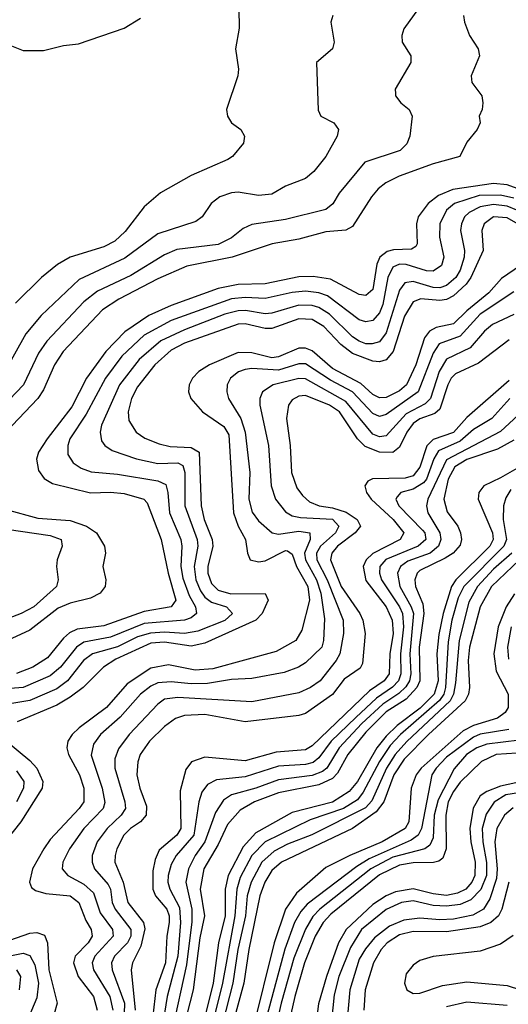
# Model space of a CAD drawing. Header units: inches. Extents: x 501365 to 657855, y 482276 to 547543.
# Tile 550 of 656: x 586939 to 588394, y 504167 to 507097. Entities that reach past the tile are written whole.
import ezdxf

# ---------------------------------------------------------------- set-up
doc = ezdxf.new("R2010")
doc.units = ezdxf.units.IN
doc.header["$MEASUREMENT"] = 0
doc.layers.add('A5580', color=7, linetype='Continuous')

msp = doc.modelspace()

# ---------------------------------------------------------------- linework, layer by layer
at = {"layer": 'A5580', "color": 5}
for points, elevation in [([(588126.4, 507130), (588082.6, 507070), (588076.2, 507050), (588077.6, 507030), (588103.2, 506990), (588103.2, 506970), (588057.3, 506890), (588057.5, 506877.5), (588057.8, 506870), (588074, 506850), (588098.8, 506830), (588107.6, 506810), (588100.2, 506750), (588091.9, 506728.1), (588072.1, 506707.9), (587966.9, 506673.1), (587890, 506581), (587870.9, 506549.1), (587850, 506532.1), (587730, 506502.6), (587630, 506487.8), (587604.4, 506475.6), (587570, 506447.7), (587530, 506428.1), (587406.6, 506413.4), (587370, 506397.2), (587270, 506336.3), (587171.2, 506288.8), (587130, 506257.1), (587019.7, 506140.3), (586995.8, 506104.2), (586950.8, 506010), (586822.9, 505877.1)], 2160), ([(587591.8, 507130), (587592.3, 507072.3), (587581.7, 507010), (587590.3, 506950), (587588.8, 506930), (587555.3, 506830), (587557.6, 506810), (587570.2, 506790.2), (587597.6, 506770), (587608.7, 506750), (587605.7, 506730), (587573.1, 506690), (587559.3, 506680.7), (587450, 506633.2), (587358.6, 506581.4), (587310, 506539.9), (587253.5, 506466.5), (587222.3, 506437.7), (587190, 506420.8), (587089.4, 506390.6), (587051.9, 506368.1), (587003.9, 506330), (586926.5, 506253.5)], 2120), ([(588260.4, 507110), (588263.4, 507090), (588277.8, 507050), (588303.5, 507010), (588307.6, 506990), (588282.6, 506930), (588285.2, 506910), (588314.5, 506870), (588317.8, 506850), (588315.8, 506830), (588307.1, 506810), (588310.2, 506790), (588300.7, 506770), (588270, 506732.1), (588249.2, 506690), (588170, 506668), (588068.9, 506631.1), (588028.9, 506611.1), (588006.3, 506593.7), (587986.1, 506570), (587930, 506481.9), (587910, 506470.9), (587850, 506465.7), (587770, 506444.1), (587690.3, 506429.7), (587571.9, 506390), (587436.7, 506363.3), (587350, 506325.6), (587234.6, 506265.4), (587186, 506234), (587068.4, 506110), (587042.8, 506070), (587010, 505995.3), (586993.5, 505970), (586878.7, 505850)], 2180), ([(587871, 507110), (587865, 507090), (587875.5, 507030), (587870.3, 507010), (587823.1, 506970), (587828, 506828), (587835.3, 506810), (587874.6, 506790), (587888, 506770), (587884.1, 506750), (587850, 506689.8), (587814.9, 506645.1), (587790, 506624.8), (587730, 506601.4), (587690, 506578), (587650, 506573.9), (587590, 506583.4), (587570, 506581.8), (587535.3, 506570), (587509.6, 506550.4), (587482.6, 506510), (587463.7, 506496.3), (587350, 506459.9), (587252.2, 506387.8), (587116.4, 506323.6), (587003.5, 506216.5), (586957.5, 506162.5), (586890, 506041)], 2140), ([(586910, 507020.8), (586950, 507005.6), (587010, 507004.9), (587070, 507020.6), (587114.3, 507025.7), (587250, 507072), (587298.6, 507101.4)], 2120), ([(588450, 506584), (588390, 506605.6), (588350, 506609.4), (588228.3, 506591.7), (588185.8, 506574.2), (588154.8, 506550), (588125.3, 506510), (588120.2, 506490), (588122.8, 506430), (588118, 506422), (588105.9, 506414.1), (588051.8, 506411.9), (588033.2, 506406.8), (588011.7, 506390), (588002.7, 506370), (587990, 506294), (587970, 506276.6), (587950, 506279.7), (587864.7, 506324.7), (587812.9, 506332.9), (587770, 506332.3), (587670, 506311.5), (587590, 506309), (587530, 506297.5), (587390, 506246.8), (587323.7, 506216.3), (587252.1, 506167.9), (587195.9, 506110), (587137.9, 506030), (587094.7, 505945.3), (587020.7, 505850), (586995.1, 505810), (586989.3, 505789.3), (586995.2, 505755.2), (587012.1, 505732.1), (587036.5, 505716.5), (587150, 505688.8), (587210, 505691.1), (587250, 505687.2), (587308.4, 505670), (587319.2, 505659.2), (587360.4, 505550), (587381.2, 505450), (587404.3, 505370), (587390, 505349.7), (587310, 505335.6), (587190, 505292.9), (587110, 505282.9), (587087.9, 505272.1), (587070, 505256.7), (587022.3, 505197.7), (586978.2, 505170), (586930, 505151.5)], 2220), ([(588410, 506566.4), (588370, 506574.9), (588306.5, 506573.5), (588233.7, 506550), (588210.1, 506530), (588190.1, 506490), (588188.7, 506450), (588201.4, 506390), (588194.3, 506365.7), (588170, 506348.8), (588150, 506349.5), (588090, 506368.2), (588070, 506369.2), (588050, 506360.8), (588035.5, 506330), (588020.4, 506250), (588010, 506225.1), (587990, 506202), (587970, 506198.2), (587950, 506204), (587855.2, 506275.2), (587830, 506284.7), (587790, 506289.5), (587750, 506285.7), (587670, 506267.1), (587610, 506270.5), (587570, 506266.4), (587390, 506202.1), (587310, 506158.4), (587243.8, 506096.2), (587195, 506030), (587136.8, 505923.2), (587089, 505850), (587082.2, 505830), (587083.1, 505803.1), (587098.3, 505778.3), (587122.1, 505762.1), (587152, 505752), (587230, 505744.2), (587350, 505724.3), (587374, 505714), (587380.6, 505690), (587385.2, 505630), (587418.7, 505550), (587422, 505530), (587419.2, 505470), (587425.2, 505434.8), (587443.7, 505383.7), (587463, 505350), (587465.9, 505330), (587450, 505316.8), (587430, 505310.2), (587310, 505300.1), (587210, 505259.4), (587130, 505244.4), (587108.2, 505230), (587061, 505170), (587030, 505144.4), (586950, 505109.3), (586870, 505104.1)], 2240), ([(588418.8, 506530), (588390, 506542.4), (588350, 506547), (588310, 506540.6), (588277.2, 506522.8), (588263.6, 506510), (588254.1, 506490), (588251.3, 506470), (588262.9, 506410), (588262.3, 506390), (588250, 506351.6), (588237.2, 506330), (588210, 506305.6), (588190, 506299.5), (588170, 506300.5), (588110, 506317.9), (588085.7, 506314.3), (588070, 506291.9), (588030, 506164.8), (588010, 506138.8), (587987.9, 506132.1), (587970, 506132.8), (587950, 506140.2), (587930, 506153.1), (587861, 506221), (587830, 506240.3), (587810, 506246.5), (587770, 506247.7), (587690, 506224.1), (587670, 506222.2), (587611.6, 506231.6), (587590, 506230.4), (587550, 506220.3), (587430, 506174.4), (587359.1, 506140.9), (587294.6, 506085.4), (587236.5, 506010), (587182.8, 505890), (587178.5, 505870), (587183.3, 505843.3), (587192.4, 505830), (587215, 505815), (587287.1, 505790), (587350, 505775.9), (587410, 505778.6), (587424.4, 505770), (587430.5, 505750), (587430.5, 505650), (587467.9, 505550), (587469.6, 505530), (587458.6, 505470), (587463.2, 505430), (587477, 505397), (587490, 505378.8), (587510, 505363.5), (587554.5, 505350), (587572.3, 505330), (587550, 505309.5), (587470, 505277.1), (587430, 505270.2), (587370, 505274.6), (587328.3, 505271.7), (587290, 505260.4), (587230, 505231), (587156, 505210), (587129.5, 505190.5), (587081.8, 505130), (587050, 505105.6), (586970, 505071), (586845, 505050)], 2260), ([(588464.6, 506464.6), (588390, 506507.5), (588349.2, 506510.8), (588321.5, 506490), (588314.9, 506470), (588318.3, 506410), (588281.8, 506330), (588268, 506310), (588230, 506275), (588210, 506264), (588190, 506261), (588133.7, 506266.3), (588110, 506257.3), (588085, 506215), (588050.6, 506109.4), (588030, 506085.3), (588010, 506079.3), (587990, 506080.6), (587930, 506103.9), (587895.4, 506130), (587844.5, 506184.5), (587810, 506204.6), (587770, 506206.8), (587690, 506177.7), (587670, 506178.1), (587610, 506192.1), (587590, 506190.8), (587430, 506134.2), (587390, 506113.2), (587341.9, 506070), (587290, 506004.5), (587272, 505970), (587261.9, 505930), (587264.3, 505904.3), (587286.3, 505870), (587312.1, 505852.1), (587354.8, 505834.8), (587387, 505827), (587450, 505824.2), (587474, 505810), (587479.1, 505650), (587488, 505610), (587512.3, 505550), (587514.6, 505530), (587499.6, 505470), (587499, 505450), (587510, 505418.9), (587530, 505399.6), (587568, 505388), (587669.7, 505389.7), (587679.2, 505370), (587661.3, 505330), (587642, 505310), (587490, 505241.6), (587450, 505232.4), (587370, 505244.2), (587330, 505241.2), (587225.5, 505194.5), (587188.5, 505170), (587128.2, 505110), (587090, 505081.2), (587050, 505057.6), (586932.2, 505007.8)], 2280), ([(588430, 506365.4), (588373.3, 506326.7), (588335.5, 506284.5), (588270, 506231), (588230, 506191.6), (588179, 506181), (588159.2, 506170), (588144.5, 506150), (588118.2, 506070), (588090.8, 506010), (588070, 505992.2), (588030, 505972.4), (588010, 505971.6), (587990, 505982.1), (587954.4, 506014.4), (587870, 506059.2), (587810, 506111.5), (587790, 506120), (587770, 506119.5), (587710, 506094.1), (587690, 506091.2), (587630, 506106), (587590, 506106.7), (587504.4, 506070), (587472.2, 506050), (587453.5, 506030), (587443.9, 506010), (587442, 505990), (587448.9, 505970), (587483.9, 505930), (587546.6, 505886.6), (587561.7, 505861.7), (587575.6, 505630), (587590, 505590.1), (587611.5, 505550), (587616.9, 505510), (587625.5, 505490), (587650, 505483.8), (587670, 505486.6), (587730, 505517.3), (587736, 505516), (587750, 505506.1), (587763.6, 505470), (587796.7, 505410), (587802.1, 505370), (587779.2, 505280.8), (587761.6, 505250), (587702.9, 505217.1), (587514.4, 505165.6), (587461.5, 505161.5), (587382.5, 505177.5), (587330, 505167.3), (587259.2, 505120.8), (587197.5, 505050), (587116.7, 504990), (587095.4, 504970), (587082.9, 504950), (587079.7, 504930), (587084.6, 504910), (587117.1, 504850), (587130.3, 504810), (587130.1, 504770), (587116.4, 504750), (587030, 504657.3), (587011.1, 504630), (586977.9, 504570), (586968.6, 504530), (586974.7, 504514.7), (586986, 504506), (587016.8, 504496.8), (587089.3, 504489.3), (587115.6, 504470), (587136.4, 504416.4), (587152.4, 504390), (587155.5, 504370), (587143.1, 504350), (587104.6, 504310), (587099.2, 504290), (587113, 504250), (587159.2, 504190), (587170, 504150)], 2320), ([(588410, 506287.5), (588310, 506220.9), (588250, 506155.4), (588187.5, 506132.5), (588170, 506104.6), (588125.6, 505990), (588030, 505921.7), (588010, 505916.7), (587990, 505925.4), (587929.6, 505989.6), (587864.1, 506024.1), (587790, 506072.5), (587770, 506073.2), (587710, 506054.1), (587630, 506059.1), (587610, 506056.5), (587590.4, 506049.6), (587566.6, 506030), (587557.3, 506010), (587556.3, 505990), (587561.3, 505970), (587597.8, 505910), (587610.4, 505870), (587624.1, 505750), (587621.8, 505670), (587631.7, 505631.7), (587650, 505605.8), (587690.4, 505570.4), (587710, 505565.7), (587770, 505574.9), (587803, 505570), (587803.4, 505550), (587787.1, 505510), (587789.5, 505490), (587822.9, 505430), (587835.6, 505390), (587846.4, 505313.6), (587844, 505250), (587838.7, 505230), (587790, 505182.7), (587769.4, 505170), (587726.1, 505153.9), (587630, 505136.9), (587570, 505133.7), (587498.6, 505121.5), (587450, 505120.4), (587390, 505126.6), (587350, 505123.2), (587330, 505114), (587298.7, 505090), (587238.5, 505021.5), (587179.6, 504970), (587158.6, 504941.4), (587151.7, 504908.3), (587185.3, 504810), (587192.4, 504767.6), (587187.8, 504750), (587129.8, 504690.2), (587087.1, 504630), (587067.8, 504590), (587066, 504570), (587082.6, 504550), (587130, 504524.3), (587158.7, 504498.8), (587179.3, 504439.3), (587215.4, 504390), (587218, 504370), (587163.1, 504310), (587155.4, 504290), (587159.2, 504270), (587207.4, 504190), (587216.5, 504150)], 2340), ([(588410, 506219.8), (588346.7, 506190), (588322.4, 506170), (588279.7, 506120.3), (588210, 506087.2), (588187.5, 506050), (588161.9, 505970), (588145.9, 505954.1), (588090, 505924.1), (588030, 505858.7), (588010, 505855.8), (587990, 505863.2), (587910, 505961.1), (587790, 506028.1), (587770, 506029.5), (587694.2, 506010), (587661.6, 505990), (587654, 505970), (587654.2, 505950), (587679.6, 505830), (587687.9, 505710), (587700.3, 505670), (587730, 505632.6), (587750, 505620.9), (587775.2, 505615.2), (587870, 505610.2), (587889.3, 505590), (587879.1, 505570), (587835.1, 505530), (587823.2, 505510), (587824, 505490), (587854.8, 505430), (587902.4, 505310), (587903, 505270), (587891.7, 505210), (587880.8, 505190), (587833.2, 505130), (587805, 505110), (587770, 505094.2), (587630, 505067.3), (587410, 505079.7), (587370, 505074.7), (587350, 505060.3), (587265.4, 504970), (587233, 504926.9), (587222.2, 504897.8), (587222.1, 504870), (587252.4, 504770), (587254.2, 504750), (587241, 504730), (587199.7, 504690), (587170.4, 504650), (587154.9, 504610), (587155.1, 504590), (587162.1, 504570), (587203.1, 504523.1), (587209.4, 504509.4), (587214.7, 504470), (587223.5, 504450), (587270.5, 504390), (587270.2, 504370), (587260.5, 504350), (587221.8, 504310), (587212.9, 504290), (587214.3, 504270), (587250.8, 504170), (587249.7, 504110)], 2360), ([(588396, 506144), (588305, 506075), (588236.6, 506043.4), (588223.5, 506030), (588213.6, 506010), (588190, 505938.5), (588174.9, 505925.1), (588130, 505909.2), (588110, 505895.4), (588091.9, 505870), (588070, 505825.3), (588050, 505809.4), (588010, 505810), (587967.4, 505827.4), (587944.8, 505850), (587891, 505930), (587861.4, 505950), (587790, 505978.9), (587770, 505977.2), (587750, 505965.4), (587738.9, 505950), (587733.3, 505910), (587744.5, 505830), (587748.6, 505750), (587764.4, 505704.4), (587780.9, 505680.9), (587802.2, 505662.2), (587830.8, 505650.8), (587870, 505644.5), (587911.4, 505631.4), (587943.6, 505610), (587953.7, 505590), (587938.1, 505570), (587885.2, 505530), (587868.3, 505510), (587864.2, 505490), (587896.5, 505410), (587951.8, 505330), (587960.2, 505310), (587967.1, 505270), (587959.3, 505180.7), (587952.3, 505167.7), (587905.3, 505134.7), (587870, 505089.4), (587790, 505032.8), (587770, 505026.9), (587610, 505007.7), (587490, 505029.4), (587430, 505026.7), (587402.8, 505017.2), (587370, 504994), (587325.3, 504950), (587297.5, 504910), (587291, 504889), (587288.4, 504850), (587296.8, 504810), (587316.4, 504756.4), (587315.6, 504730), (587299.3, 504710), (587268.9, 504690), (587249.1, 504670), (587228.2, 504630), (587223.1, 504610), (587222.9, 504590), (587247.3, 504530), (587261.5, 504470), (587308.2, 504410), (587311.7, 504391.7), (587300.2, 504339.8), (587275.4, 504290), (587270.7, 504270), (587282.9, 504150)], 2380), ([(588396.5, 506023.5), (588270, 505913.6), (588230, 505868.4), (588170, 505847.9), (588151, 505829), (588130, 505765.6), (588110, 505739.7), (588087.1, 505732.8), (587989.5, 505730.5), (587975.8, 505724.2), (587966.4, 505710), (587971.4, 505690), (587985.5, 505670), (588050.6, 505610), (588082.3, 505570), (588071.8, 505550), (587990, 505508.4), (587970.3, 505490), (587961.9, 505470), (587970, 505428.3), (588030.2, 505350), (588048.3, 505310), (588050.8, 505270), (588040.7, 505210), (588038.5, 505150), (588023.8, 505130), (587980.1, 505099.9), (587810, 504936.5), (587790, 504923.9), (587702.6, 504917.4), (587610, 504892), (587490, 504902.8), (587451, 504889), (587433.8, 504866.2), (587417.3, 504802.7), (587419.4, 504690), (587406.7, 504670), (587354.2, 504625.8), (587342.1, 504597.9), (587335.9, 504564.1), (587335.6, 504510), (587343.6, 504490), (587376.9, 504450), (587384.4, 504430), (587384.5, 504410), (587377.5, 504370), (587373.1, 504290), (587344.3, 504210), (587323.7, 504030)], 2420), ([(588398.1, 505970), (588344.6, 505910), (588290, 505877.9), (588250, 505843.2), (588186.3, 505813.7), (588171.5, 505790), (588150.4, 505730), (588140.8, 505719.2), (588110, 505699.6), (588073.8, 505690), (588062.5, 505677.5), (588059.1, 505670), (588067.5, 505650), (588138.4, 505578.4), (588145.1, 505570), (588147.7, 505550), (588125.1, 505530), (588029.1, 505491), (588011.5, 505470), (588009.8, 505450), (588015.8, 505430), (588069.7, 505350), (588078.6, 505330), (588081.3, 505290), (588072.4, 505210), (588073.7, 505150), (588066.7, 505130), (588048.9, 505111.1), (588001.6, 505078.4), (587939.3, 505020.7), (587866.5, 504950), (587830, 504900.5), (587813.2, 504886.8), (587790, 504880.7), (587710, 504875.4), (587610, 504843.8), (587525.4, 504834.6), (587498.6, 504821.4), (587481.9, 504798.1), (587472.4, 504770), (587457.7, 504670), (587404.6, 504610), (587390, 504582.7), (587380.9, 504550), (587380.5, 504530), (587386.1, 504510), (587414.7, 504454.7), (587417.6, 504410), (587409.9, 504310), (587377.8, 504190), (587349.6, 504010)], 2440), ([(588476.9, 505970), (588370, 505871.6), (588210, 505787.2), (588154.1, 505670), (588150.1, 505650), (588153.7, 505630), (588190, 505570), (588192.9, 505550), (588185.9, 505530), (588161.2, 505510), (588094.1, 505485.9), (588072.9, 505470), (588063.3, 505450), (588071.1, 505410), (588104.6, 505350), (588111, 505330), (588100.9, 505210), (588103.5, 505150), (588099.2, 505130), (588088.6, 505111.4), (588068.1, 505091.9), (588020, 505060), (587957.6, 505002.4), (587889.8, 504930), (587853.8, 504870), (587840.7, 504859.3), (587810, 504848.2), (587710, 504834.9), (587642.2, 504810), (587570, 504790), (587546, 504774), (587522.6, 504737.4), (587490.7, 504650), (587461.8, 504610), (587441.8, 504570), (587433.5, 504530), (587452, 504450), (587452, 504412), (587436, 504284), (587392.8, 504090)], 2460), ([(588410, 505845.4), (588361.5, 505818.5), (588270, 505788), (588234, 505766), (588214.7, 505730), (588201.8, 505670), (588212.1, 505632.1), (588242.9, 505590), (588251.2, 505570), (588254.5, 505550), (588250, 505533.5), (588229.2, 505510), (588205.6, 505494.4), (588130, 505457.8), (588122.1, 505450), (588115.8, 505430), (588117.1, 505410), (588139.1, 505359.1), (588142.3, 505330), (588127.8, 505230), (588130.3, 505130), (588121.6, 505110), (588090, 505074.6), (588030, 505037), (587970, 504977.1), (587916.2, 504910), (587885.4, 504854.6), (587870, 504838.5), (587830, 504820), (587710, 504796.3), (587637.8, 504770), (587595.3, 504744.7), (587557.9, 504702.1), (587530, 504642.4), (587487.6, 504570), (587476.7, 504510), (587489, 504430), (587475.1, 504364.9), (587455.7, 504210), (587424.4, 504090)], 2480), ([(588494.9, 505805.1), (588370, 505733.4), (588320.7, 505710), (588306, 505690), (588304.1, 505670), (588346.3, 505570), (588348.6, 505550), (588338.9, 505530), (588237.2, 505430), (588224.4, 505410), (588200.2, 505330), (588187, 505267), (588181.3, 505210), (588184.5, 505130), (588172.9, 505090), (588131.6, 505048.4), (588063, 504997), (588030, 504965.3), (588001.9, 504930), (587944.6, 504830), (587920.1, 504799.9), (587870, 504769), (587750, 504737.7), (587642.6, 504677.4), (587604.6, 504635.4), (587559.6, 504550), (587550.4, 504510), (587550.6, 504430), (587531.3, 504350), (587515.1, 504230), (587480.7, 504090)], 2520), ([(588401.5, 505698.5), (588386.2, 505673.8), (588379.2, 505650), (588377.9, 505610), (588388.3, 505550), (588380.2, 505530), (588261, 505410), (588243.9, 505376.1), (588225.8, 505310), (588214.3, 505245.7), (588206.2, 505110), (588201.2, 505090), (588189.2, 505070.8), (588072.8, 504970), (588042.4, 504937.6), (588010, 504890), (587961.9, 504798.1), (587944.3, 504775.7), (587903.3, 504750), (587804.1, 504715.9), (587670, 504650.6), (587630.3, 504609.7), (587595.7, 504544.3), (587585.5, 504510), (587579.4, 504430), (587543, 504230), (587512.7, 504110)], 2540), ([(586899.2, 505639.2), (586993.4, 505613.4), (587090, 505606.5), (587138.6, 505590), (587168.3, 505570), (587191.6, 505530), (587194.3, 505510), (587187.2, 505470), (587196.2, 505430), (587193.4, 505410), (587179.3, 505390), (587150, 505375.9), (587090, 505360.8), (587054, 505346), (586970, 505280.5), (586903.2, 505250)], 2180), ([(586901.1, 505581.1), (587030, 505562.3), (587062.5, 505550), (587065.8, 505530), (587050.8, 505490), (587048.8, 505470), (587053.6, 505430), (587048.5, 505410), (586981, 505350), (586943.8, 505330), (586870, 505302.6)], 2160), ([(588404.1, 505510), (588350, 505461.4), (588302, 505410), (588276.2, 505363.9), (588247.7, 505250), (588236.8, 505123.2), (588230.4, 505090), (588220.7, 505070), (588091.4, 504948.6), (588056.6, 504910), (588031.3, 504870), (587987.1, 504772.9), (587968.8, 504751.2), (587809, 504671), (587736.6, 504643.4), (587696.9, 504623.1), (587660.3, 504590), (587627.8, 504530), (587616.8, 504490), (587611.2, 504430), (587588.8, 504330), (587573.6, 504230), (587542.6, 504110)], 2560), ([(588427.1, 505490), (588343.4, 505410), (588309.6, 505350), (588277.7, 505230), (588274.2, 505190), (588277.7, 505110), (588275.4, 505090), (588265.5, 505070), (588155.8, 504970), (588083.2, 504896.8), (588053, 504850), (588023.4, 504770), (588000.3, 504739.7), (587929.9, 504690.1), (587718.2, 504590), (587690, 504564.8), (587668.6, 504530), (587654.4, 504490), (587621.5, 504330), (587606.6, 504230), (587573.6, 504110)], 2580), ([(588411.8, 505388.2), (588386.9, 505350), (588363.4, 505290), (588350.4, 505210), (588357.9, 505157.9), (588393.2, 505090), (588392.9, 505050), (588384.5, 505035.5), (588361.7, 505018.3), (588290, 504997.1), (588259.1, 504980.9), (588134.6, 504870), (588119.7, 504850), (588104.3, 504810), (588097.9, 504710), (588086.5, 504690), (588018.2, 504650), (587921.5, 504610), (587850, 504573.8), (587762.7, 504497.3), (587730.8, 504450), (587697.1, 504350), (587631.8, 504090)], 2620), ([(588401.7, 505290), (588391, 505230), (588393.8, 505193.8)], 2640), ([(588395.2, 504984.8), (588310, 504970.5), (588290, 504962.1), (588210, 504902.6), (588178.4, 504870), (588165.9, 504850), (588135.6, 504690), (588125.6, 504670), (588104.1, 504655.9), (587979.7, 504600.3), (587942.7, 504577.3), (587795.1, 504464.9), (587776.4, 504443.6), (587757.6, 504410), (587728.6, 504331.4), (587668.9, 504110)], 2640), ([(586899.8, 504950), (586970, 504892.8), (586990.7, 504870), (587007.9, 504830), (587005.9, 504810), (586942.8, 504710), (586862.2, 504610)], 2280), ([(588427, 504953), (588330, 504941.1), (588299.9, 504930), (588269.2, 504910), (588232.3, 504867.7), (588184.9, 504775.2), (588173.2, 504730), (588170, 504662), (588159.8, 504640.2), (588145.1, 504630), (588050, 504604.9), (587984.5, 504570), (587833, 504450), (587812.2, 504427.8), (587789.8, 504390.2), (587755.7, 504304.3), (587717.5, 504170), (587694.8, 504070)], 2660), ([(588450, 504916.7), (588357.6, 504910), (588313.3, 504890), (588250, 504827.7), (588230, 504800.6), (588215, 504770), (588207.6, 504730), (588208.9, 504630), (588198.4, 504601.6), (588187.2, 504592.8), (588170.7, 504589.3), (588110, 504587.6), (588070, 504580.6), (588010, 504552.1), (587864.9, 504435.1), (587842.2, 504410), (587818.5, 504370), (587786.8, 504290), (587758.1, 504190), (587726.7, 504050)], 2680), ([(586930, 504861.6), (586951.3, 504830), (586950.9, 504810), (586930.3, 504770)], 2260), ([(588530, 504850.9), (588370, 504815.9), (588330, 504800), (588310, 504786.9), (588289.2, 504750.8), (588278.8, 504690), (588281.8, 504650), (588294.5, 504590), (588293.7, 504550), (588285, 504530), (588267.5, 504510), (588242.5, 504497.5), (588210, 504491.1), (588170, 504495.7), (588110, 504510.5), (588057.9, 504502.1), (588029.9, 504490.1), (587990, 504463.7), (587910.7, 504390), (587888.4, 504350), (587852.1, 504250), (587828.8, 504168.8), (587807.6, 504010)], 2720), ([(588430, 504797.6), (588386.7, 504790), (588351.6, 504768.4), (588327.6, 504732.4), (588316.1, 504690), (588317.3, 504650), (588328.8, 504588.8), (588328.4, 504550), (588311.8, 504508.2), (588282.1, 504477.8), (588250, 504463.8), (588210, 504458.6), (588170, 504461.1), (588110, 504475.1), (588075.3, 504470), (588030, 504449.2), (587956.8, 504390), (587923.6, 504336.4), (587889.1, 504250), (587875.4, 504195.4), (587860.4, 504050)], 2740), ([(588408, 504752), (588382.1, 504730), (588359.1, 504690), (588353.7, 504650), (588360.9, 504570), (588358.3, 504541.7), (588338.9, 504481.1), (588319.4, 504450), (588288.2, 504431.8), (588230, 504420.3), (588190, 504418), (588130, 504423.4), (588082.9, 504417.1), (588040.1, 504399.9), (587995.7, 504364.3), (587968.2, 504331.8), (587950, 504301.7), (587922.2, 504210), (587912.6, 504110)], 2760), ([(588394.8, 504530), (588374.1, 504450), (588364.1, 504430), (588341.8, 504410), (588310, 504397.7), (588210, 504382.8), (588110, 504384.1), (588070, 504373.7), (588033.5, 504350), (588015.6, 504330), (587992.1, 504290), (587967.7, 504210), (587963.3, 504150)], 2780), ([(586890, 504350.6), (586970, 504378.2), (586990, 504381.1), (587012.8, 504372.8), (587022, 504350), (587026.3, 504270), (587050.7, 504170), (587041.6, 504138.4)], 2280), ([(588408.4, 504371.6), (588370, 504345.7), (588310, 504325), (588170, 504309.2), (588130, 504297.3), (588110, 504283.9), (588090, 504258), (588085, 504230), (588091.9, 504210), (588110, 504199.3), (588130, 504199.7), (588197.3, 504222.7), (588270, 504234.3), (588390, 504222.8), (588470, 504196.8)], 2820), ([(586890, 504306.9), (586950, 504319.1), (586970, 504312.3), (586984.6, 504284.6), (586995.2, 504230), (586990, 504186.4), (586966.2, 504130)], 2260), ([(586929.8, 504269.8), (586942.2, 504250), (586937.8, 504210)], 2240), ([(588210, 504160.2), (588270, 504174), (588390, 504164.5)], 2780)]:
    msp.add_lwpolyline(points, dxfattribs=dict(at, elevation=elevation))

doc.saveas('drawing.dxf')
